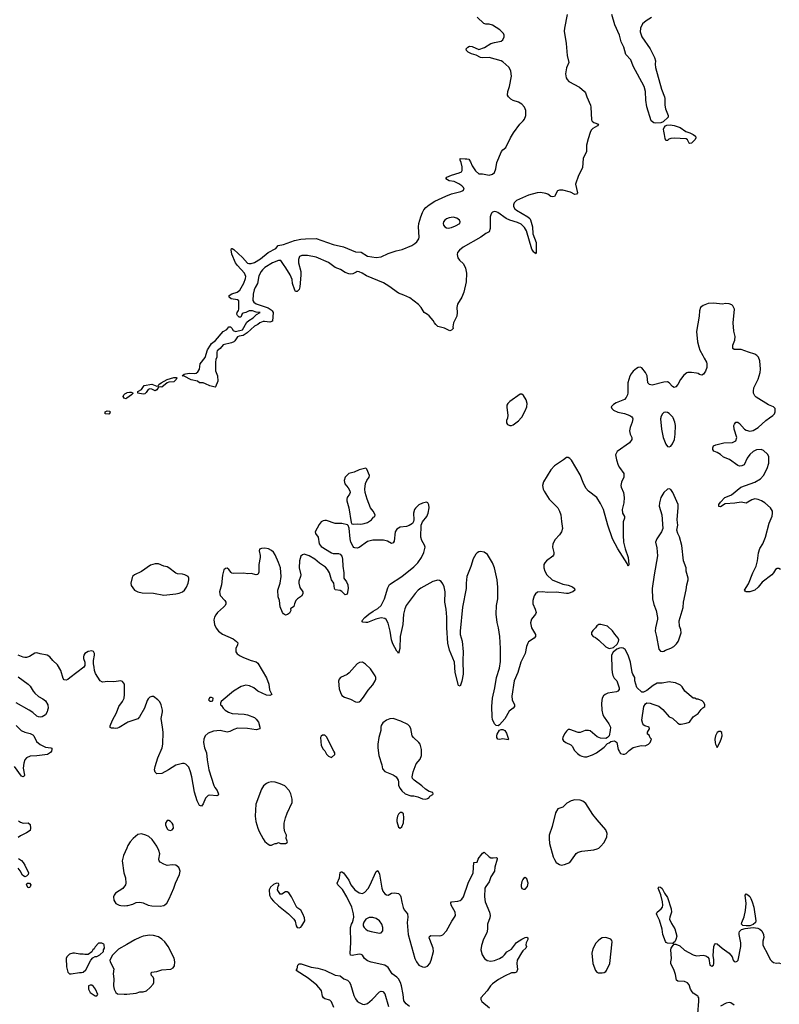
# Model space of a CAD drawing. Header units: inches. Extents: x 1449094 to 1618372, y 389908 to 534307.
# Tile 307 of 494: x 1528749 to 1537616, y 483154 to 494650. Entities that reach past the tile are written whole.
import ezdxf

# ---------------------------------------------------------------- set-up
doc = ezdxf.new("R2010")
doc.units = ezdxf.units.IN
doc.header["$MEASUREMENT"] = 0
for name, color, linetype in [('B5428', 7, 'Continuous'), ('B5429', 7, 'Continuous'), ('B5438', 7, 'Continuous'), ('B5439', 7, 'Continuous')]:
    doc.layers.add(name, color=color, linetype=linetype)

msp = doc.modelspace()

# ---------------------------------------------------------------- linework, layer by layer
at = {"layer": 'B5428', "color": 5}
for points, elevation in [([(1530000, 486440), (1529910, 486387), (1529890, 486379), (1529870, 486374), (1529850, 486379), (1529819, 486379), (1529807, 486387), (1529807, 486407), (1529832, 486470), (1529881, 486559), (1529908, 486630), (1529950, 486690), (1529970, 486730), (1529974, 486770), (1529971, 486891), (1529950, 486924), (1529930, 486930), (1529850, 486919), (1529777, 486923), (1529716, 486916), (1529687, 486930), (1529636, 487016), (1529624, 487050), (1529620, 487090), (1529609, 487131), (1529609, 487170), (1529621, 487230), (1529621, 487250), (1529610, 487274), (1529590, 487281), (1529550, 487275), (1529510, 487249), (1529497, 487230), (1529494, 487210), (1529495, 487190), (1529511, 487150), (1529511, 487110), (1529499, 487090), (1529336, 486964), (1529310, 486946), (1529290, 486939), (1529270, 486944), (1529257, 486957), (1529230, 487050), (1529190, 487118), (1529135, 487170), (1529101, 487210), (1529070, 487230), (1528990, 487245), (1528950, 487258), (1528927, 487253), (1528864, 487216), (1528830, 487203), (1528810, 487202), (1528790, 487207), (1528730, 487231)], 620), ([(1528730, 486978), (1528850, 486890), (1528870, 486870), (1528905, 486810), (1528925, 486785), (1528970, 486748), (1529021, 486721), (1529050, 486698), (1529076, 486650), (1529082, 486610), (1529072, 486590), (1529071, 486570), (1529050, 486534), (1529010, 486509), (1528990, 486506), (1528970, 486509), (1528950, 486519), (1528902, 486562), (1528861, 486590), (1528710, 486675)], 620), ([(1528709, 486409), (1528768, 486350), (1528810, 486331), (1528870, 486316), (1528902, 486302), (1528913, 486290), (1528944, 486224), (1528989, 486189), (1529050, 486157), (1529114, 486150), (1529124, 486144), (1529126, 486130), (1529121, 486110), (1529110, 486095), (1529072, 486070), (1528950, 486054), (1528870, 486053), (1528830, 486033), (1528810, 486010), (1528797, 485970), (1528791, 485910), (1528805, 485830), (1528802, 485818), (1528790, 485808), (1528770, 485818), (1528689, 485930)], 620), ([(1528737, 485297), (1528760, 485280), (1528790, 485270), (1528850, 485274), (1528870, 485254), (1528876, 485210), (1528870, 485184), (1528830, 485155), (1528758, 485122), (1528730, 485101)], 620), ([(1530000, 484979), (1529961, 484890), (1529946, 484830), (1529963, 484690), (1529986, 484630), (1529987, 484570), (1529983, 484550), (1529953, 484507), (1529866, 484450), (1529851, 484430), (1529844, 484410), (1529847, 484370), (1529870, 484331), (1529910, 484311), (1529930, 484306), (1529970, 484303), (1530000, 484306)], 640), ([(1528736, 484856), (1528770, 484833), (1528790, 484810), (1528810, 484779), (1528852, 484690), (1528850, 484670), (1528830, 484650), (1528810, 484644), (1528783, 484663), (1528754, 484714), (1528730, 484744)], 620), ([(1530000, 483853), (1529903, 483797), (1529834, 483726), (1529802, 483670), (1529805, 483650), (1529847, 483570), (1529839, 483510), (1529848, 483450), (1529843, 483370), (1529851, 483330), (1529871, 483291), (1529890, 483278), (1529970, 483271), (1530000, 483274)], 640)]:
    msp.add_lwpolyline(points, dxfattribs=dict(at, elevation=elevation))
for points, elevation in [([(1528850, 484515), (1528830, 484550), (1528838, 484570), (1528862, 484570), (1528881, 484550), (1528870, 484526), (1528862, 484518)], 620), ([(1529710, 483866), (1529670, 483866), (1529630, 483826), (1529617, 483803), (1529602, 483790), (1529590, 483766), (1529550, 483735), (1529510, 483734), (1529490, 483741), (1529450, 483739), (1529390, 483753), (1529370, 483753), (1529330, 483739), (1529299, 483710), (1529291, 483690), (1529296, 483590), (1529311, 483531), (1529320, 483520), (1529330, 483511), (1529350, 483511), (1529446, 483526), (1529470, 483526), (1529490, 483531), (1529522, 483558), (1529578, 483670), (1529603, 483697), (1529630, 483714), (1529650, 483714), (1529686, 483730), (1529726, 483770), (1529726, 483790), (1529738, 483810), (1529735, 483850), (1529730, 483858)], 640), ([(1529590, 483378), (1529570, 483378), (1529554, 483370), (1529551, 483330), (1529570, 483292), (1529630, 483252), (1529650, 483252), (1529662, 483270), (1529633, 483330), (1529610, 483362)], 640)]:
    msp.add_lwpolyline(points, close=True, dxfattribs=dict(at, elevation=elevation))
at = {"layer": 'B5429', "color": 5, "elevation": 580}
msp.add_lwpolyline([(1530000, 490230), (1529990, 490223), (1529970, 490230), (1529957, 490250), (1529964, 490270), (1529978, 490282), (1530000, 490294)], dxfattribs=at)
msp.add_lwpolyline([(1529790, 490046), (1529747, 490047), (1529746, 490070), (1529770, 490085), (1529798, 490078), (1529807, 490070), (1529797, 490050)], close=True, dxfattribs=at)
at = {"layer": 'B5438', "color": 5}
for points, elevation in [([(1535901, 490000), (1535905, 489990), (1535899, 489950), (1535876, 489890), (1535868, 489850), (1535875, 489810), (1535896, 489770), (1535896, 489750), (1535869, 489711), (1535723, 489610), (1535705, 489570), (1535715, 489510), (1535734, 489450), (1535750, 489421), (1535803, 489350), (1535802, 489310), (1535773, 489250), (1535766, 489210), (1535771, 489190), (1535799, 489130), (1535806, 489070), (1535802, 489010), (1535782, 488930), (1535784, 488890), (1535808, 488848), (1535808, 488830), (1535793, 488787), (1535792, 488630), (1535797, 488550), (1535816, 488470), (1535851, 488370), (1535859, 488290), (1535850, 488268), (1535840, 488300), (1535730, 488472), (1535670, 488589), (1535613, 488750), (1535563, 488930), (1535530, 489000), (1535485, 489070), (1535387, 489147), (1535359, 489179), (1535326, 489246), (1535290, 489337), (1535190, 489507), (1535170, 489527), (1535150, 489538), (1535130, 489539), (1535096, 489510), (1534990, 489441), (1534950, 489396), (1534865, 489255), (1534853, 489210), (1534859, 489170), (1534870, 489147), (1534930, 489050), (1535030, 488950), (1535052, 488912), (1535064, 488870), (1535072, 488790), (1535087, 488710), (1535075, 488670), (1535050, 488634), (1534998, 488582), (1534973, 488530), (1534969, 488490), (1534985, 488430), (1534986, 488410), (1534981, 488399), (1534973, 488387), (1534899, 488330), (1534879, 488310), (1534868, 488290), (1534868, 488250), (1534878, 488210), (1534904, 488170), (1534966, 488110), (1535090, 488058), (1535150, 488047), (1535201, 488030), (1535227, 488010), (1535231, 487990), (1535206, 487970), (1535150, 487951), (1535130, 487950), (1535010, 487967), (1534910, 487963), (1534850, 487970), (1534793, 487967), (1534770, 487947), (1534756, 487924), (1534740, 487870), (1534739, 487830), (1534768, 487768), (1534776, 487730), (1534770, 487710), (1534723, 487650), (1534713, 487607), (1534724, 487550), (1534772, 487470), (1534771, 487450), (1534756, 487430), (1534690, 487388), (1534680, 487370), (1534666, 487330), (1534649, 487250), (1534600, 487150), (1534562, 487030), (1534522, 486930), (1534495, 486750), (1534497, 486710), (1534525, 486650), (1534525, 486630), (1534510, 486612), (1534464, 486576), (1534412, 486488), (1534350, 486418), (1534333, 486407), (1534310, 486410), (1534290, 486427), (1534270, 486481), (1534263, 486510), (1534262, 486630), (1534270, 486730), (1534297, 486850), (1534316, 486970), (1534350, 487079), (1534362, 487158), (1534361, 487310), (1534352, 487450), (1534337, 487550), (1534321, 487610), (1534312, 487710), (1534315, 487810), (1534330, 487890), (1534330, 488026), (1534321, 488110), (1534292, 488250), (1534267, 488310), (1534210, 488406), (1534170, 488432), (1534130, 488441), (1534110, 488436), (1534090, 488425), (1534075, 488410), (1534043, 488357), (1534015, 488265), (1533969, 488150), (1533960, 488070), (1533962, 488010), (1533917, 487790), (1533890, 487510), (1533892, 487470), (1533914, 487394), (1533925, 487270), (1533922, 487170), (1533924, 487010), (1533910, 486928), (1533890, 486868), (1533870, 486878), (1533832, 487030), (1533823, 487150), (1533767, 487287), (1533746, 487370), (1533736, 487550), (1533735, 487675), (1533728, 487768), (1533713, 487850), (1533716, 487970), (1533703, 488030), (1533690, 488062), (1533670, 488091), (1533650, 488104), (1533630, 488106), (1533571, 488091), (1533430, 488012), (1533402, 487990), (1533365, 487950), (1533261, 487810), (1533243, 487770), (1533228, 487710), (1533220, 487590), (1533190, 487450), (1533186, 487310), (1533170, 487248), (1533165, 487265), (1533150, 487278), (1533104, 487364), (1533090, 487409), (1533072, 487510), (1533050, 487603), (1533027, 487646), (1533010, 487659), (1532970, 487666), (1532908, 487652), (1532810, 487612), (1532790, 487610), (1532756, 487616), (1532744, 487630), (1532778, 487670), (1532825, 487710), (1532875, 487745), (1532930, 487774), (1532970, 487809), (1533008, 487890), (1533045, 488015), (1533065, 488055), (1533210, 488149), (1533350, 488263), (1533398, 488310), (1533440, 488370), (1533467, 488430), (1533481, 488490), (1533476, 488516), (1533445, 488570), (1533432, 488610), (1533436, 488750), (1533453, 488787), (1533500, 488850), (1533518, 488890), (1533530, 488950), (1533526, 488986), (1533515, 489010), (1533496, 489016), (1533450, 489006), (1533410, 488984), (1533370, 488946), (1533358, 488930), (1533345, 488890), (1533350, 488810), (1533347, 488790), (1533333, 488767), (1533296, 488744), (1533266, 488734), (1533190, 488725), (1533150, 488702), (1533132, 488670), (1533120, 488560), (1533110, 488542), (1533090, 488535), (1533041, 488561), (1532994, 488574), (1532870, 488575), (1532810, 488557), (1532710, 488489), (1532690, 488481), (1532663, 488483), (1532650, 488489), (1532640, 488500), (1532616, 488550), (1532606, 488590), (1532595, 488715), (1532583, 488743), (1532574, 488754), (1532510, 488769), (1532430, 488768), (1532330, 488801), (1532310, 488803), (1532290, 488798), (1532270, 488787), (1532244, 488756), (1532197, 488670), (1532201, 488650), (1532233, 488610), (1532243, 488530), (1532270, 488499), (1532390, 488424), (1532410, 488416), (1532470, 488416), (1532490, 488411), (1532508, 488388), (1532519, 488350), (1532521, 488270), (1532533, 488190), (1532532, 488130), (1532565, 488085), (1532580, 488050), (1532584, 488010), (1532570, 487942), (1532550, 487935), (1532510, 487975), (1532490, 487984), (1532430, 487995), (1532424, 488010), (1532416, 488070), (1532389, 488110), (1532366, 488190), (1532343, 488230), (1532319, 488259), (1532250, 488305), (1532195, 488350), (1532130, 488390), (1532070, 488408), (1532050, 488403), (1532030, 488385), (1532015, 488330), (1532013, 488250), (1532030, 488170), (1532028, 488150), (1532007, 488093), (1532007, 488070), (1532020, 488020), (1532053, 487970), (1532053, 487947), (1532039, 487921), (1531991, 487890), (1531973, 487867), (1531956, 487830), (1531950, 487798), (1531911, 487770), (1531914, 487750), (1531898, 487722), (1531875, 487705), (1531850, 487699), (1531830, 487713), (1531818, 487730), (1531790, 487795), (1531780, 487870), (1531767, 487910), (1531763, 487990), (1531790, 488070), (1531801, 488150), (1531794, 488250), (1531772, 488312), (1531730, 488401), (1531710, 488434), (1531690, 488454), (1531652, 488472), (1531610, 488478), (1531570, 488477), (1531550, 488469), (1531545, 488450), (1531555, 488395), (1531555, 488370), (1531542, 488290), (1531542, 488198), (1531530, 488174), (1531510, 488169), (1531450, 488182), (1531410, 488181), (1531366, 488186), (1531250, 488183), (1531227, 488187), (1531216, 488196), (1531190, 488232), (1531170, 488246), (1531150, 488244), (1531133, 488227), (1531115, 488165), (1531104, 488050), (1531082, 487970), (1531089, 487929), (1531143, 487870), (1531155, 487850), (1531155, 487830), (1531147, 487810), (1531130, 487789), (1531058, 487730), (1531037, 487703), (1531024, 487676), (1531017, 487643), (1531023, 487590), (1531044, 487544), (1531071, 487511), (1531117, 487477), (1531241, 487421), (1531281, 487390), (1531294, 487374), (1531291, 487350), (1531271, 487310), (1531271, 487270), (1531287, 487247), (1531323, 487223), (1531363, 487203), (1531450, 487170), (1531510, 487154), (1531530, 487138), (1531630, 486965), (1531657, 486890), (1531665, 486825), (1531692, 486770), (1531670, 486758), (1531630, 486764), (1531530, 486809), (1531484, 486850), (1531430, 486873), (1531390, 486879), (1531336, 486864), (1531246, 486810), (1531102, 486690), (1531092, 486670), (1531094, 486650), (1531104, 486644), (1531125, 486610), (1531146, 486590), (1531185, 486565), (1531230, 486551), (1531370, 486540), (1531410, 486533), (1531490, 486501), (1531510, 486485), (1531536, 486450), (1531551, 486390), (1531552, 486370), (1531510, 486357), (1531410, 486374), (1531290, 486378), (1531250, 486364), (1531202, 486338), (1531170, 486332), (1531090, 486350), (1531010, 486345), (1530950, 486320), (1530916, 486290), (1530898, 486250), (1530893, 486210), (1530908, 486148), (1530930, 486090), (1530936, 486010), (1530957, 485890), (1531014, 485710), (1531026, 485686), (1531053, 485650), (1531071, 485609), (1531065, 485595), (1531051, 485589), (1530970, 485596), (1530948, 485592), (1530920, 485560), (1530890, 485493), (1530870, 485469), (1530850, 485474), (1530821, 485530), (1530788, 485632), (1530760, 485810), (1530744, 485870), (1530724, 485924), (1530690, 485959), (1530670, 485966), (1530650, 485965), (1530573, 485947), (1530486, 485890), (1530410, 485849), (1530350, 485846), (1530330, 485866), (1530324, 485890), (1530329, 485930), (1530362, 486030), (1530413, 486147), (1530420, 486190), (1530423, 486330), (1530418, 486390), (1530399, 486490), (1530416, 486570), (1530416, 486590), (1530400, 486650), (1530385, 486685), (1530361, 486710), (1530310, 486746), (1530290, 486749), (1530270, 486741), (1530250, 486721), (1530238, 486702), (1530206, 486610), (1530148, 486510), (1530130, 486487), (1530013, 486447), (1530000, 486440)], 620), ([(1534442, 490000), (1534442, 489998), (1534431, 489970), (1534430, 489942), (1534443, 489923), (1534470, 489911), (1534490, 489911), (1534510, 489919), (1534570, 489965), (1534601, 490000)], 620), ([(1536232, 490000), (1536231, 489990), (1536242, 489870), (1536262, 489770), (1536290, 489692), (1536310, 489665), (1536330, 489661), (1536350, 489671), (1536370, 489698), (1536392, 489750), (1536401, 489810), (1536405, 489910), (1536396, 489950), (1536377, 490000)], 640), ([(1537630, 488229), (1537610, 488242), (1537590, 488242), (1537570, 488229), (1537548, 488192), (1537527, 488170), (1537416, 488084), (1537370, 488023), (1537330, 487989), (1537271, 487969), (1537230, 487970), (1537216, 487976), (1537210, 487990), (1537257, 488063), (1537305, 488190), (1537346, 488270), (1537360, 488330), (1537373, 488427), (1537390, 488475), (1537424, 488530), (1537456, 488610), (1537496, 488770), (1537532, 488852), (1537538, 488890), (1537535, 488910), (1537513, 488950), (1537447, 489010), (1537410, 489031), (1537370, 489046), (1537330, 489054), (1537296, 489044), (1537250, 489015), (1537230, 489007), (1537170, 489016), (1537095, 489005), (1536983, 488997), (1536930, 488964), (1536910, 488968), (1536909, 488989), (1536930, 489018), (1536979, 489070), (1537030, 489089), (1537056, 489104), (1537167, 489193), (1537330, 489251), (1537397, 489290), (1537431, 489329), (1537473, 489410), (1537492, 489472), (1537495, 489530), (1537492, 489550), (1537477, 489577), (1537430, 489620), (1537406, 489630), (1537350, 489629), (1537310, 489610), (1537270, 489574), (1537242, 489530), (1537206, 489454), (1537179, 489441), (1537150, 489439), (1537130, 489446), (1537034, 489514), (1536964, 489544), (1536930, 489572), (1536890, 489597), (1536852, 489612), (1536839, 489630), (1536839, 489650), (1536847, 489673), (1536875, 489685), (1536970, 489708), (1537070, 489714), (1537109, 489731), (1537121, 489770), (1537090, 489870), (1537086, 489910), (1537092, 489928), (1537110, 489951), (1537130, 489951), (1537150, 489936), (1537208, 489870), (1537230, 489856), (1537270, 489846), (1537310, 489854), (1537370, 489890), (1537460, 489970), (1537501, 490000)], 620), ([(1530000, 484306), (1530010, 484307), (1530070, 484323), (1530110, 484341), (1530150, 484347), (1530190, 484339), (1530250, 484313), (1530290, 484305), (1530390, 484300), (1530430, 484308), (1530445, 484315), (1530466, 484334), (1530493, 484387), (1530547, 484510), (1530567, 484570), (1530614, 484670), (1530621, 484710), (1530616, 484730), (1530606, 484750), (1530570, 484778), (1530530, 484781), (1530470, 484776), (1530430, 484789), (1530390, 484813), (1530376, 484830), (1530373, 484850), (1530384, 484910), (1530375, 484950), (1530350, 485002), (1530297, 485077), (1530255, 485115), (1530222, 485130), (1530170, 485143), (1530130, 485137), (1530074, 485090), (1530039, 485050), (1530013, 485010), (1530000, 484979)], 640), ([(1533301, 483130), (1533260, 483160), (1533234, 483194), (1533226, 483270), (1533207, 483370), (1533196, 483410), (1533171, 483450), (1533150, 483471), (1533098, 483510), (1533050, 483583), (1533010, 483612), (1532850, 483645), (1532810, 483661), (1532773, 483690), (1532750, 483728), (1532736, 483736), (1532710, 483738), (1532630, 483722), (1532609, 483729), (1532605, 483750), (1532616, 483870), (1532609, 484051), (1532621, 484090), (1532634, 484110), (1532643, 484137), (1532649, 484170), (1532647, 484210), (1532625, 484290), (1532566, 484410), (1532516, 484496), (1532461, 484550), (1532455, 484570), (1532481, 484630), (1532490, 484694), (1532500, 484700), (1532510, 484702), (1532530, 484691), (1532590, 484605), (1532613, 484550), (1532662, 484490), (1532710, 484454), (1532750, 484449), (1532778, 484462), (1532815, 484505), (1532837, 484543), (1532910, 484705), (1532930, 484718), (1532950, 484672), (1532978, 484510), (1532990, 484475), (1533010, 484445), (1533030, 484431), (1533050, 484428), (1533088, 484452), (1533126, 484454), (1533170, 484446), (1533190, 484430), (1533200, 484410), (1533208, 484348), (1533224, 484284), (1533237, 484257), (1533275, 484210), (1533279, 484170), (1533272, 484110), (1533284, 483970), (1533360, 483690), (1533380, 483650), (1533410, 483613), (1533450, 483590), (1533470, 483588), (1533490, 483590), (1533510, 483600), (1533538, 483630), (1533552, 483668), (1533578, 483770), (1533576, 483810), (1533535, 483910), (1533529, 483931), (1533533, 483947), (1533550, 483957), (1533647, 483953), (1533670, 483956), (1533690, 483965), (1533730, 484010), (1533794, 484126), (1533826, 484170), (1533835, 484190), (1533832, 484230), (1533784, 484310), (1533781, 484339), (1533790, 484350), (1533863, 484357), (1533890, 484366), (1533910, 484380), (1533930, 484407), (1533984, 484570), (1534044, 484690), (1534050, 484811), (1534090, 484814), (1534101, 484850), (1534112, 484868), (1534133, 484890), (1534150, 484918), (1534170, 484931), (1534230, 484877), (1534250, 484865), (1534277, 484863), (1534314, 484870), (1534322, 484862), (1534323, 484850), (1534294, 484754), (1534290, 484710), (1534250, 484644), (1534230, 484584), (1534189, 484531), (1534180, 484510), (1534176, 484410), (1534182, 484350), (1534233, 484230), (1534242, 484190), (1534238, 484162), (1534211, 484090), (1534211, 484030), (1534202, 483990), (1534165, 483915), (1534139, 483841), (1534133, 483790), (1534146, 483730), (1534173, 483690), (1534206, 483666), (1534250, 483659), (1534290, 483665), (1534351, 483689), (1534390, 483712), (1534410, 483730), (1534435, 483765), (1534490, 483798), (1534550, 483875), (1534610, 483916), (1534650, 483936), (1534670, 483939), (1534681, 483930), (1534679, 483910), (1534661, 483870), (1534657, 483850), (1534664, 483830), (1534659, 483810), (1534622, 483778), (1534605, 483755), (1534557, 483670), (1534553, 483630), (1534560, 483560), (1534550, 483530), (1534530, 483522), (1534490, 483520), (1534410, 483484), (1534338, 483442), (1534268, 483392), (1534246, 483370), (1534207, 483310), (1534131, 483230), (1534131, 483210), (1534145, 483185), (1534234, 483114)], 620), ([(1536663, 483043), (1536677, 483190), (1536675, 483230), (1536670, 483241), (1536664, 483250), (1536610, 483285), (1536598, 483298), (1536581, 483330), (1536562, 483382), (1536545, 483405), (1536510, 483420), (1536430, 483424), (1536415, 483435), (1536403, 483503), (1536388, 483550), (1536351, 483631), (1536349, 483649), (1536357, 483690), (1536350, 483790), (1536353, 483810), (1536376, 483844), (1536386, 483850), (1536385, 483855), (1536410, 483856), (1536456, 483836), (1536510, 483788), (1536611, 483730), (1536650, 483719), (1536728, 483728), (1536759, 483719), (1536783, 483703), (1536792, 483690), (1536806, 483610), (1536830, 483598), (1536848, 483610), (1536853, 483630), (1536852, 483672), (1536844, 483724), (1536853, 483830), (1536859, 483850), (1536870, 483865), (1536890, 483861), (1536948, 483808), (1537031, 483750), (1537065, 483710), (1537078, 483670), (1537090, 483652), (1537110, 483651), (1537123, 483657), (1537135, 483670), (1537166, 483830), (1537165, 483870), (1537146, 483970), (1537146, 483990), (1537153, 484006), (1537174, 484026), (1537219, 484041), (1537309, 484049), (1537364, 484044), (1537390, 484030), (1537411, 484011), (1537431, 483971), (1537434, 483934), (1537425, 483890), (1537425, 483850), (1537430, 483830), (1537476, 483750), (1537510, 483678), (1537530, 483656), (1537550, 483643), (1537584, 483636), (1537610, 483638), (1537630, 483632)], 620), ([(1530000, 483274), (1530110, 483286), (1530150, 483299), (1530190, 483301), (1530229, 483311), (1530274, 483350), (1530309, 483390), (1530315, 483410), (1530315, 483450), (1530308, 483470), (1530289, 483489), (1530282, 483510), (1530288, 483530), (1530350, 483537), (1530410, 483556), (1530515, 483565), (1530541, 483579), (1530556, 483604), (1530561, 483650), (1530552, 483692), (1530484, 483830), (1530443, 483883), (1530410, 483915), (1530370, 483942), (1530310, 483959), (1530270, 483961), (1530190, 483949), (1530150, 483936), (1530093, 483907), (1530000, 483853)], 640), ([(1532415, 483115), (1532390, 483184), (1532370, 483201), (1532310, 483219), (1532296, 483230), (1532283, 483250), (1532272, 483310), (1532265, 483325), (1532219, 483379), (1532118, 483458), (1531978, 483550), (1531989, 483570), (1531995, 483610), (1532010, 483625), (1532034, 483626), (1532150, 483588), (1532230, 483577), (1532310, 483554), (1532430, 483496), (1532490, 483485), (1532533, 483453), (1532575, 483435), (1532596, 483416), (1532610, 483391), (1532650, 483256), (1532670, 483217), (1532690, 483191), (1532710, 483175), (1532750, 483157), (1532770, 483153), (1532810, 483165), (1532865, 483210), (1532950, 483301), (1532970, 483307), (1532990, 483304), (1533010, 483276), (1533054, 483130)], 620), ([(1537090, 483145), (1537050, 483170), (1537030, 483174), (1536994, 483166), (1536930, 483132)], 620)]:
    msp.add_lwpolyline(points, dxfattribs=dict(at, elevation=elevation))
for points, elevation in [([(1532790, 489415), (1532710, 489396), (1532652, 489368), (1532590, 489350), (1532550, 489310), (1532538, 489270), (1532539, 489250), (1532546, 489230), (1532584, 489184), (1532604, 489150), (1532606, 489130), (1532600, 489110), (1532573, 489070), (1532566, 489050), (1532566, 489034), (1532593, 488950), (1532618, 488778), (1532625, 488765), (1532641, 488761), (1532690, 488765), (1532730, 488760), (1532770, 488768), (1532810, 488778), (1532857, 488810), (1532880, 488840), (1532895, 488850), (1532898, 488870), (1532875, 488910), (1532843, 488950), (1532804, 489050), (1532781, 489130), (1532779, 489170), (1532787, 489233), (1532801, 489270), (1532829, 489310), (1532834, 489330), (1532803, 489403)], 620), ([(1536330, 489173), (1536310, 489169), (1536268, 489130), (1536233, 489070), (1536217, 489010), (1536213, 488970), (1536244, 488870), (1536256, 488710), (1536241, 488670), (1536185, 488590), (1536171, 488550), (1536185, 488485), (1536194, 488390), (1536155, 488170), (1536133, 488007), (1536135, 487890), (1536150, 487821), (1536179, 487750), (1536194, 487670), (1536194, 487650), (1536169, 487551), (1536167, 487510), (1536184, 487450), (1536210, 487302), (1536230, 487278), (1536250, 487272), (1536270, 487278), (1536288, 487290), (1536350, 487311), (1536384, 487330), (1536417, 487363), (1536437, 487390), (1536445, 487410), (1536469, 487490), (1536466, 487530), (1536449, 487570), (1536447, 487630), (1536492, 487788), (1536498, 487850), (1536530, 487992), (1536535, 488050), (1536551, 488109), (1536552, 488130), (1536530, 488210), (1536529, 488250), (1536497, 488330), (1536480, 488510), (1536449, 488611), (1536430, 488650), (1536421, 488690), (1536432, 488750), (1536424, 488810), (1536436, 488956), (1536435, 488990), (1536375, 489130), (1536350, 489165)], 640), ([(1530370, 488296), (1530330, 488295), (1530277, 488283), (1530172, 488208), (1530091, 488170), (1530068, 488152), (1530061, 488139), (1530046, 488070), (1530050, 488045), (1530090, 487991), (1530130, 487971), (1530178, 487958), (1530310, 487953), (1530430, 487931), (1530570, 487946), (1530610, 487955), (1530648, 487970), (1530674, 487990), (1530697, 488023), (1530717, 488070), (1530724, 488110), (1530722, 488130), (1530715, 488150), (1530678, 488170), (1530650, 488176), (1530590, 488179), (1530570, 488187), (1530490, 488250), (1530470, 488260), (1530430, 488270)], 620), ([(1535532, 487588), (1535510, 487588), (1535487, 487573), (1535470, 487548), (1535440, 487520), (1535424, 487496), (1535422, 487470), (1535442, 487450), (1535470, 487438), (1535510, 487406), (1535590, 487328), (1535630, 487308), (1535679, 487321), (1535722, 487358), (1535739, 487390), (1535741, 487410), (1535735, 487430), (1535695, 487475), (1535670, 487515), (1535610, 487569)], 640), ([(1535776, 487316), (1535749, 487311), (1535720, 487300), (1535675, 487265), (1535657, 487230), (1535661, 487070), (1535664, 487030), (1535674, 486994), (1535690, 486963), (1535721, 486930), (1535746, 486850), (1535746, 486830), (1535731, 486810), (1535716, 486804), (1535615, 486785), (1535582, 486770), (1535565, 486755), (1535550, 486730), (1535539, 486670), (1535543, 486590), (1535555, 486535), (1535570, 486508), (1535628, 486430), (1535644, 486390), (1535643, 486350), (1535630, 486288), (1535611, 486269), (1535590, 486259), (1535530, 486263), (1535490, 486276), (1535410, 486346), (1535390, 486352), (1535351, 486349), (1535290, 486329), (1535270, 486329), (1535170, 486364), (1535150, 486362), (1535130, 486344), (1535107, 486313), (1535091, 486270), (1535087, 486250), (1535096, 486230), (1535125, 486210), (1535183, 486183), (1535203, 486163), (1535223, 486123), (1535261, 486081), (1535290, 486059), (1535310, 486051), (1535343, 486043), (1535370, 486045), (1535434, 486066), (1535482, 486090), (1535570, 486158), (1535610, 486198), (1535630, 486206), (1535650, 486221), (1535670, 486227), (1535691, 486231), (1535716, 486216), (1535721, 486210), (1535736, 486130), (1535745, 486110), (1535764, 486084), (1535795, 486075), (1535810, 486075), (1535830, 486083), (1535864, 486116), (1535910, 486151), (1536005, 486175), (1536050, 486171), (1536088, 486190), (1536108, 486210), (1536126, 486250), (1536110, 486266), (1536095, 486295), (1536078, 486310), (1536078, 486330), (1536099, 486370), (1536095, 486390), (1536046, 486406), (1536034, 486414), (1536024, 486430), (1536013, 486470), (1536035, 486630), (1536056, 486664), (1536068, 486672), (1536110, 486671), (1536138, 486658), (1536210, 486636), (1536257, 486597), (1536331, 486511), (1536370, 486495), (1536430, 486436), (1536450, 486426), (1536470, 486426), (1536530, 486435), (1536568, 486450), (1536610, 486511), (1536668, 486550), (1536703, 486597), (1536723, 486617), (1536746, 486630), (1536746, 486650), (1536736, 486676), (1536716, 486696), (1536670, 486718), (1536650, 486718), (1536630, 486728), (1536609, 486729), (1536515, 486810), (1536482, 486862), (1536462, 486882), (1536406, 486906), (1536350, 486917), (1536330, 486919), (1536250, 486904), (1536190, 486902), (1536143, 486877), (1536070, 486819), (1536030, 486798), (1536010, 486798), (1535953, 486853), (1535929, 486930), (1535929, 486970), (1535907, 487007), (1535900, 487030), (1535880, 487150), (1535850, 487229), (1535815, 487295), (1535794, 487314)], 640), ([(1532749, 487149), (1532715, 487145), (1532690, 487130), (1532596, 487024), (1532570, 487006), (1532492, 486968), (1532478, 486950), (1532472, 486928), (1532478, 486838), (1532493, 486793), (1532510, 486761), (1532539, 486739), (1532610, 486716), (1532670, 486685), (1532690, 486681), (1532710, 486684), (1532730, 486701), (1532761, 486739), (1532818, 486822), (1532870, 486884), (1532900, 486930), (1532907, 486950), (1532907, 486970), (1532898, 486990), (1532844, 487070), (1532785, 487125)], 640), ([(1530990, 486738), (1530970, 486738), (1530954, 486710), (1530970, 486694), (1530990, 486694), (1531002, 486698), (1531006, 486730)], 620), ([(1533110, 486490), (1533070, 486488), (1533030, 486473), (1532990, 486440), (1532969, 486410), (1532964, 486390), (1532963, 486350), (1532940, 486270), (1532928, 486190), (1532928, 486150), (1532940, 486060), (1532976, 485950), (1532983, 485903), (1533011, 485871), (1533110, 485835), (1533145, 485810), (1533166, 485770), (1533171, 485751), (1533171, 485710), (1533190, 485672), (1533210, 485645), (1533250, 485611), (1533314, 485590), (1533350, 485587), (1533395, 485575), (1533450, 485554), (1533489, 485551), (1533510, 485556), (1533529, 485570), (1533536, 485584), (1533570, 485605), (1533574, 485610), (1533570, 485626), (1533530, 485639), (1533487, 485667), (1533445, 485705), (1533352, 485772), (1533335, 485790), (1533329, 485810), (1533343, 485870), (1533379, 485961), (1533423, 486017), (1533440, 486060), (1533441, 486130), (1533424, 486190), (1533410, 486210), (1533347, 486270), (1533332, 486290), (1533314, 486374), (1533300, 486400), (1533280, 486420), (1533199, 486459)], 640), ([(1532310, 486298), (1532284, 486296), (1532270, 486286), (1532262, 486270), (1532270, 486174), (1532290, 486134), (1532313, 486113), (1532330, 486074), (1532354, 486050), (1532390, 486034), (1532426, 486070), (1532426, 486090), (1532418, 486110), (1532330, 486278)], 640), ([(1534450, 486242), (1534390, 486253), (1534350, 486245), (1534330, 486249), (1534317, 486270), (1534318, 486290), (1534323, 486310), (1534350, 486353), (1534370, 486364), (1534390, 486364), (1534412, 486352), (1534430, 486318), (1534455, 486250)], 620), ([(1536930, 486338), (1536910, 486338), (1536890, 486328), (1536871, 486290), (1536865, 486250), (1536868, 486208), (1536871, 486190), (1536890, 486154), (1536922, 486210), (1536939, 486250), (1536948, 486288), (1536947, 486327)], 640), ([(1531690, 485752), (1531655, 485745), (1531630, 485734), (1531597, 485703), (1531570, 485665), (1531507, 485490), (1531499, 485350), (1531505, 485290), (1531529, 485209), (1531544, 485170), (1531590, 485086), (1531610, 485056), (1531650, 485022), (1531670, 485012), (1531687, 485013), (1531710, 485022), (1531730, 485032), (1531747, 485033), (1531770, 485042), (1531793, 485033), (1531850, 485032), (1531870, 485042), (1531875, 485050), (1531858, 485090), (1531862, 485130), (1531846, 485166), (1531836, 485210), (1531835, 485270), (1531850, 485330), (1531870, 485385), (1531929, 485510), (1531929, 485550), (1531913, 485610), (1531893, 485650), (1531843, 485703), (1531790, 485730), (1531730, 485747)], 640), ([(1535230, 485540), (1535186, 485530), (1535137, 485503), (1535090, 485457), (1535030, 485435), (1535005, 485390), (1534966, 485230), (1534930, 485130), (1534928, 485090), (1534935, 485030), (1534977, 484877), (1534990, 484845), (1535011, 484811), (1535050, 484786), (1535070, 484779), (1535110, 484787), (1535172, 484808), (1535228, 484892), (1535246, 484914), (1535270, 484931), (1535310, 484941), (1535450, 484956), (1535490, 484968), (1535510, 484979), (1535530, 484996), (1535570, 485045), (1535603, 485110), (1535606, 485150), (1535593, 485193), (1535488, 485308), (1535441, 485370), (1535358, 485498), (1535324, 485524), (1535290, 485536)], 640), ([(1533210, 485395), (1533190, 485394), (1533170, 485375), (1533159, 485350), (1533151, 485310), (1533151, 485290), (1533170, 485222), (1533190, 485212), (1533210, 485225), (1533230, 485274), (1533235, 485330), (1533230, 485378)], 640), ([(1530490, 485299), (1530470, 485299), (1530451, 485270), (1530451, 485250), (1530458, 485230), (1530470, 485202), (1530482, 485190), (1530510, 485185), (1530530, 485191), (1530544, 485210), (1530541, 485250), (1530530, 485269), (1530510, 485289)], 640), ([(1531748, 484568), (1531710, 484554), (1531678, 484522), (1531661, 484490), (1531664, 484430), (1531684, 484390), (1531710, 484359), (1531770, 484303), (1531886, 484210), (1531950, 484150), (1531965, 484125), (1531975, 484070), (1531990, 484051), (1532010, 484047), (1532030, 484056), (1532044, 484070), (1532079, 484130), (1532075, 484165), (1532056, 484210), (1532030, 484253), (1531985, 484285), (1531921, 484410), (1531890, 484456), (1531870, 484467), (1531850, 484466), (1531810, 484441), (1531790, 484441), (1531759, 484490), (1531765, 484535), (1531778, 484550), (1531770, 484566)], 640), ([(1534650, 484634), (1534630, 484622), (1534621, 484610), (1534610, 484588), (1534601, 484550), (1534601, 484530), (1534610, 484505), (1534630, 484498), (1534650, 484498), (1534677, 484530), (1534685, 484570), (1534670, 484618)], 640), ([(1536370, 483864), (1536310, 483868), (1536296, 483876), (1536287, 483887), (1536256, 483970), (1536248, 484032), (1536217, 484137), (1536189, 484191), (1536184, 484210), (1536189, 484230), (1536236, 484270), (1536252, 484290), (1536256, 484310), (1536252, 484350), (1536232, 484432), (1536201, 484510), (1536210, 484525), (1536230, 484521), (1536250, 484505), (1536275, 484450), (1536310, 484401), (1536354, 484270), (1536357, 484230), (1536337, 484170), (1536336, 484150), (1536356, 484096), (1536395, 484035), (1536418, 483950), (1536410, 483912), (1536396, 483884), (1536377, 483870), (1536376, 483864)], 620), ([(1537230, 484071), (1537190, 484075), (1537175, 484090), (1537178, 484110), (1537206, 484174), (1537221, 484250), (1537230, 484330), (1537218, 484430), (1537230, 484442), (1537250, 484431), (1537270, 484411), (1537283, 484390), (1537301, 484350), (1537319, 484290), (1537342, 484130), (1537340, 484110), (1537310, 484084), (1537270, 484071)], 620), ([(1532830, 484169), (1532790, 484150), (1532765, 484115), (1532757, 484090), (1532759, 484070), (1532771, 484050), (1532791, 484030), (1532810, 484017), (1532850, 484003), (1532950, 483985), (1532970, 483988), (1532987, 484013), (1532990, 484050), (1532978, 484090), (1532948, 484130), (1532910, 484155), (1532870, 484168)], 620), ([(1535590, 483933), (1535550, 483929), (1535530, 483919), (1535503, 483897), (1535474, 483866), (1535439, 483801), (1535426, 483750), (1535440, 483630), (1535471, 483550), (1535487, 483530), (1535503, 483523), (1535550, 483520), (1535570, 483524), (1535590, 483536), (1535600, 483550), (1535636, 483630), (1535664, 483884), (1535660, 483900), (1535650, 483915)], 640)]:
    msp.add_lwpolyline(points, close=True, dxfattribs=dict(at, elevation=elevation))
at = {"layer": 'B5439', "color": 5}
for points, elevation in [([(1535140, 494710), (1535109, 494550), (1535106, 494514), (1535127, 494370), (1535141, 494230), (1535158, 494150), (1535130, 494088), (1535122, 494018), (1535128, 493970), (1535139, 493950), (1535158, 493930), (1535283, 493863), (1535343, 493810), (1535354, 493794), (1535368, 493748), (1535413, 493650), (1535417, 493630), (1535422, 493482), (1535430, 493466), (1535450, 493450), (1535505, 493430), (1535495, 493410), (1535441, 493379), (1535421, 493359), (1535407, 493333), (1535383, 493257), (1535366, 493186), (1535367, 493110), (1535328, 493030), (1535317, 492923), (1535300, 492880), (1535271, 492830), (1535238, 492730), (1535259, 492630), (1535250, 492613), (1535230, 492610), (1535177, 492637), (1535090, 492660), (1535050, 492661), (1535026, 492650), (1534993, 492587), (1534970, 492580), (1534950, 492587), (1534913, 492613), (1534890, 492621), (1534830, 492633), (1534790, 492630), (1534690, 492602), (1534550, 492537), (1534522, 492510), (1534514, 492490), (1534515, 492470), (1534530, 492443), (1534550, 492425), (1534682, 492350), (1534705, 492330), (1534713, 492313), (1534734, 492230), (1534738, 492150), (1534778, 492050), (1534779, 491930), (1534778, 491922), (1534770, 491915), (1534766, 491926), (1534750, 491936), (1534727, 491970), (1534664, 492184), (1534642, 492222), (1534623, 492243), (1534601, 492261), (1534561, 492281), (1534470, 492309), (1534428, 492328), (1534330, 492398), (1534310, 492408), (1534290, 492410), (1534270, 492402), (1534257, 492390), (1534247, 492373), (1534241, 492350), (1534240, 492210), (1534228, 492172), (1534190, 492154), (1534133, 492110), (1533926, 491994), (1533882, 491958), (1533861, 491930), (1533855, 491910), (1533864, 491870), (1533884, 491844), (1533930, 491799), (1533953, 491750), (1533963, 491690), (1533960, 491590), (1533932, 491470), (1533911, 491410), (1533858, 491330), (1533852, 491290), (1533857, 491230), (1533853, 491190), (1533814, 491110), (1533805, 491065), (1533810, 491046), (1533790, 491026), (1533770, 491018), (1533707, 491047), (1533630, 491068), (1533605, 491090), (1533590, 491110), (1533577, 491137), (1533530, 491193), (1533510, 491209), (1533469, 491230), (1533436, 491290), (1533404, 491324), (1533302, 491402), (1533233, 491433), (1533170, 491456), (1533059, 491539), (1532996, 491576), (1532799, 491659), (1532746, 491690), (1532710, 491705), (1532690, 491708), (1532676, 491704), (1532636, 491684), (1532610, 491678), (1532590, 491681), (1532550, 491697), (1532492, 491732), (1532430, 491757), (1532355, 491815), (1532210, 491877), (1532110, 491896), (1532043, 491897), (1532016, 491884), (1532004, 491850), (1532004, 491810), (1532029, 491710), (1532032, 491668), (1532021, 491530), (1532010, 491498), (1531990, 491478), (1531970, 491478), (1531962, 491490), (1531934, 491570), (1531930, 491618), (1531905, 491670), (1531854, 491754), (1531827, 491790), (1531807, 491827), (1531797, 491837), (1531770, 491839), (1531701, 491810), (1531610, 491755), (1531582, 491730), (1531568, 491710), (1531540, 491660), (1531526, 491570), (1531496, 491524), (1531485, 491495), (1531474, 491446), (1531470, 491370), (1531482, 491350), (1531510, 491331), (1531650, 491286), (1531684, 491264), (1531698, 491250), (1531707, 491230), (1531702, 491130), (1531670, 491117), (1531608, 491128), (1531590, 491125), (1531553, 491110), (1531530, 491092), (1531490, 491072), (1531406, 490994), (1531358, 490962), (1531310, 490956), (1531292, 490948), (1531261, 490899), (1531250, 490889), (1531223, 490877), (1531126, 490854), (1531091, 490810), (1531056, 490784), (1531051, 490769), (1531050, 490710), (1531038, 490682), (1531033, 490650), (1531033, 490590), (1531035, 490550), (1531058, 490490), (1531062, 490430), (1531036, 490364), (1531030, 490358), (1530970, 490374), (1530920, 490400), (1530890, 490409), (1530849, 490409), (1530826, 490430), (1530750, 490444), (1530670, 490486), (1530646, 490490), (1530668, 490510), (1530685, 490515), (1530730, 490521), (1530790, 490519), (1530810, 490524), (1530830, 490539), (1530850, 490570), (1530854, 490630), (1530916, 490704), (1530943, 490797), (1530975, 490850), (1530990, 490870), (1531034, 490906), (1531126, 491010), (1531166, 491034), (1531190, 491064), (1531210, 491063), (1531225, 491050), (1531242, 491022), (1531268, 491008), (1531350, 491027), (1531402, 491118), (1531423, 491137), (1531476, 491170), (1531513, 491207), (1531557, 491230), (1531510, 491235), (1531468, 491250), (1531428, 491252), (1531390, 491233), (1531357, 491223), (1531345, 491215), (1531330, 491178), (1531310, 491178), (1531290, 491195), (1531283, 491210), (1531287, 491230), (1531305, 491255), (1531308, 491270), (1531306, 491366), (1531290, 491380), (1531219, 491390), (1531194, 491410), (1531194, 491430), (1531224, 491450), (1531289, 491470), (1531319, 491490), (1531365, 491575), (1531385, 491630), (1531387, 491650), (1531372, 491692), (1531290, 491778), (1531268, 491810), (1531227, 491913), (1531218, 491962), (1531223, 491977), (1531230, 491978), (1531250, 491966), (1531350, 491873), (1531409, 491809), (1531423, 491803), (1531450, 491804), (1531490, 491815), (1531561, 491859), (1531650, 491930), (1531740, 491980), (1531768, 492012), (1531830, 492025), (1531956, 492070), (1532030, 492087), (1532087, 492093), (1532210, 492094), (1532407, 492027), (1532530, 491997), (1532670, 491938), (1532734, 491934), (1532810, 491887), (1532910, 491875), (1532970, 491882), (1533050, 491920), (1533144, 491950), (1533215, 491965), (1533326, 492014), (1533363, 492037), (1533384, 492056), (1533408, 492092), (1533412, 492110), (1533403, 492230), (1533409, 492271), (1533430, 492350), (1533450, 492397), (1533467, 492430), (1533490, 492459), (1533528, 492490), (1533596, 492530), (1533722, 492590), (1533790, 492616), (1533898, 492642), (1533926, 492654), (1533936, 492670), (1533928, 492690), (1533910, 492710), (1533875, 492735), (1533819, 492759), (1533764, 492770), (1533722, 492790), (1533734, 492810), (1533790, 492833), (1533880, 492860), (1533905, 492875), (1533914, 492890), (1533915, 492930), (1533902, 492982), (1533889, 493010), (1533889, 493031), (1533950, 493024), (1533970, 493027), (1533990, 493021), (1534010, 492991), (1534030, 492943), (1534070, 492887), (1534110, 492851), (1534151, 492851), (1534230, 492836), (1534270, 492847), (1534290, 492867), (1534306, 492910), (1534319, 492981), (1534375, 493110), (1534389, 493130), (1534422, 493158), (1534477, 493270), (1534514, 493330), (1534588, 493430), (1534628, 493470), (1534641, 493490), (1534656, 493530), (1534657, 493590), (1534641, 493630), (1534610, 493665), (1534570, 493688), (1534510, 493707), (1534482, 493722), (1534453, 493750), (1534445, 493770), (1534446, 493810), (1534467, 493870), (1534491, 493989), (1534484, 494050), (1534476, 494070), (1534457, 494097), (1534390, 494158), (1534370, 494168), (1534230, 494210), (1534150, 494203), (1534130, 494208), (1534076, 494236), (1534022, 494250), (1533984, 494270), (1533964, 494290), (1533962, 494310), (1533982, 494330), (1534001, 494339), (1534030, 494338), (1534110, 494302), (1534175, 494325), (1534250, 494370), (1534290, 494384), (1534370, 494400), (1534390, 494416), (1534406, 494450), (1534406, 494470), (1534396, 494490), (1534354, 494530), (1534270, 494584), (1534230, 494597), (1534190, 494598), (1534166, 494606), (1534090, 494680)], 580), ([(1536125, 494674), (1536062, 494638), (1536018, 494602), (1535994, 494550), (1535992, 494510), (1536010, 494450), (1536110, 494310), (1536161, 494210), (1536169, 494170), (1536167, 494130), (1536170, 494090), (1536240, 493840), (1536277, 493750), (1536281, 493730), (1536279, 493650), (1536288, 493610), (1536319, 493530), (1536318, 493510), (1536261, 493459), (1536234, 493446), (1536170, 493440), (1536150, 493444), (1536122, 493470), (1536070, 493634), (1536058, 493710), (1536053, 493810), (1536038, 493870), (1535909, 494109), (1535882, 494182), (1535825, 494245), (1535800, 494330), (1535771, 494390), (1535751, 494470), (1535695, 494590), (1535663, 494710)], 580), ([(1537501, 490000), (1537542, 490030), (1537558, 490050), (1537567, 490070), (1537569, 490109), (1537549, 490130), (1537490, 490155), (1537344, 490244), (1537330, 490257), (1537315, 490290), (1537313, 490313), (1537318, 490350), (1537370, 490454), (1537394, 490530), (1537396, 490570), (1537387, 490667), (1537372, 490710), (1537353, 490730), (1537330, 490744), (1537257, 490770), (1537170, 490798), (1537090, 490801), (1537072, 490812), (1537075, 490850), (1537096, 490910), (1537100, 490950), (1537086, 491014), (1537078, 491110), (1537092, 491270), (1537074, 491310), (1537061, 491321), (1537030, 491334), (1536990, 491335), (1536950, 491330), (1536850, 491342), (1536785, 491335), (1536727, 491313), (1536698, 491290), (1536683, 491250), (1536679, 491190), (1536648, 491010), (1536662, 490890), (1536675, 490830), (1536690, 490790), (1536725, 490730), (1536737, 490697), (1536767, 490650), (1536771, 490630), (1536771, 490590), (1536755, 490545), (1536731, 490510), (1536710, 490499), (1536686, 490506), (1536670, 490518), (1536650, 490522), (1536590, 490529), (1536550, 490529), (1536535, 490525), (1536500, 490500), (1536461, 490450), (1536433, 490390), (1536410, 490364), (1536390, 490355), (1536370, 490368), (1536331, 490411), (1536310, 490421), (1536270, 490416), (1536130, 490384), (1536099, 490390), (1536082, 490410), (1536072, 490490), (1536053, 490530), (1536010, 490584), (1535990, 490593), (1535970, 490589), (1535950, 490579), (1535910, 490547), (1535885, 490515), (1535870, 490486), (1535849, 490410), (1535846, 490294), (1535843, 490270), (1535830, 490239), (1535810, 490217), (1535710, 490175), (1535682, 490158), (1535652, 490130), (1535662, 490110), (1535682, 490090), (1535730, 490067), (1535810, 490051), (1535870, 490027), (1535894, 490014), (1535901, 490000)], 620), ([(1530000, 490294), (1530004, 490296), (1530030, 490300), (1530050, 490300), (1530072, 490290), (1530054, 490270), (1530000, 490230)], 580), ([(1534601, 490000), (1534610, 490010), (1534650, 490083), (1534668, 490130), (1534671, 490170), (1534661, 490210), (1534630, 490264), (1534610, 490279), (1534590, 490279), (1534469, 490191), (1534447, 490170), (1534437, 490150), (1534436, 490124), (1534446, 490030), (1534442, 490000)], 620), ([(1536377, 490000), (1536373, 490010), (1536330, 490053), (1536310, 490065), (1536290, 490069), (1536270, 490064), (1536250, 490044), (1536234, 490010), (1536232, 490000)], 640)]:
    msp.add_lwpolyline(points, dxfattribs=dict(at, elevation=elevation))
at = {"layer": 'B5439', "color": 5, "elevation": 580}
for points in [[(1536570, 493206), (1536565, 493210), (1536546, 493246), (1536530, 493258), (1536390, 493268), (1536350, 493264), (1536326, 493254), (1536310, 493239), (1536290, 493239), (1536282, 493262), (1536277, 493310), (1536267, 493350), (1536266, 493370), (1536273, 493390), (1536289, 493411), (1536303, 493417), (1536341, 493421), (1536390, 493416), (1536458, 493390), (1536524, 493344), (1536572, 493330), (1536610, 493310), (1536636, 493290), (1536643, 493270), (1536633, 493250), (1536590, 493207)], [(1533810, 492345), (1533762, 492338), (1533730, 492325), (1533710, 492310), (1533696, 492290), (1533693, 492270), (1533698, 492250), (1533712, 492232), (1533730, 492220), (1533750, 492216), (1533790, 492224), (1533837, 492243), (1533886, 492270), (1533892, 492290), (1533882, 492310), (1533850, 492334)], [(1530410, 490360), (1530390, 490363), (1530370, 490358), (1530350, 490329), (1530330, 490317), (1530290, 490335), (1530270, 490341), (1530262, 490338), (1530249, 490331), (1530224, 490296), (1530210, 490283), (1530190, 490277), (1530129, 490290), (1530129, 490310), (1530170, 490333), (1530202, 490378), (1530290, 490396), (1530350, 490373), (1530366, 490374), (1530375, 490390), (1530399, 490410), (1530470, 490450), (1530550, 490472), (1530574, 490474), (1530582, 490470), (1530577, 490450), (1530550, 490423), (1530490, 490417), (1530470, 490410)]]:
    msp.add_lwpolyline(points, close=True, dxfattribs=at)

doc.saveas('drawing.dxf')
